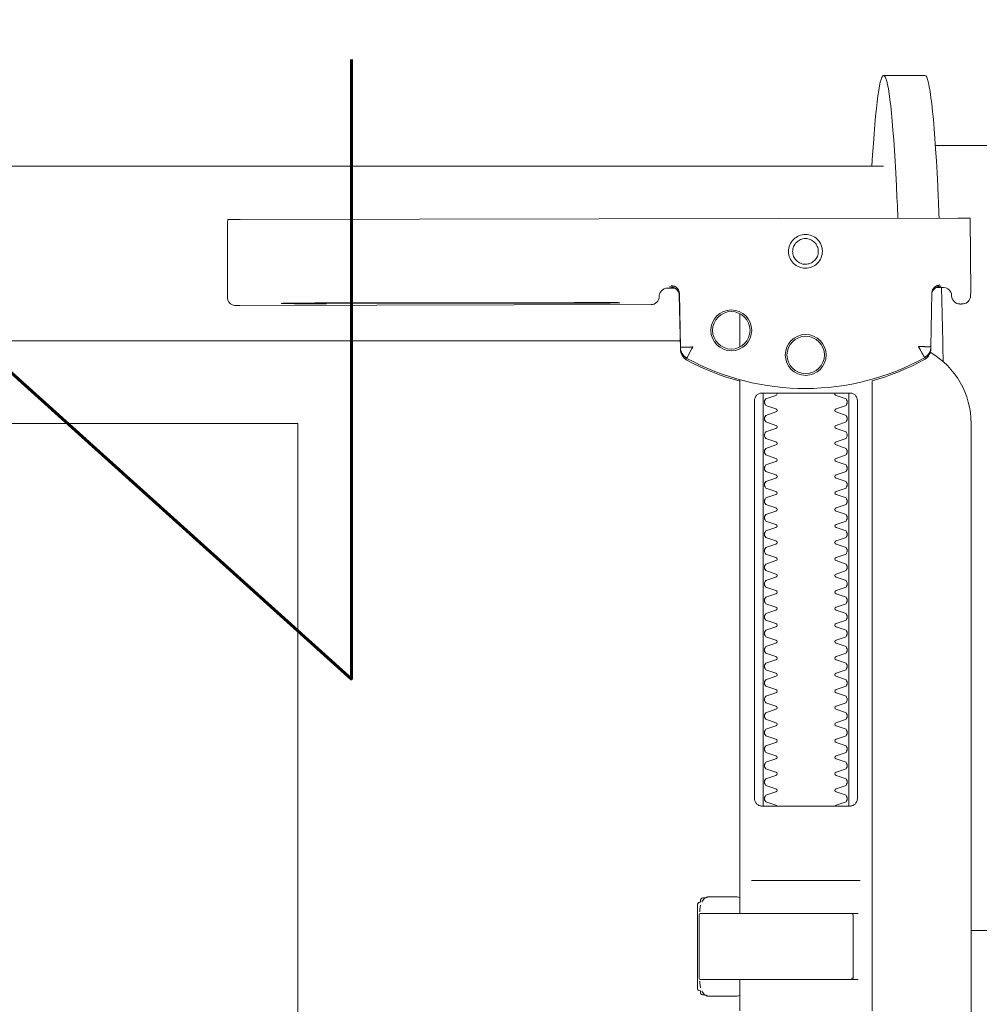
# Model space of a CAD drawing. Header units: millimetres. Extents: x 23192 to 177760, y -399809 to -79279.
# Tile 336 of 656: x 60987 to 60999, y -197747 to -197735. Entities that reach past the tile are written whole.
import ezdxf

# ---------------------------------------------------------------- set-up
doc = ezdxf.new("R2010")
doc.units = ezdxf.units.MM
doc.layers.get('0').update_dxf_attribs({"lineweight": 0})
doc.layers.add('!! wymiary osi', color=250, linetype='Continuous', lineweight=9)
doc.layers.add('!!_@ wypos sanit nd', color=7, linetype='Continuous', lineweight=0, plot=False)
doc.styles.add('TXT', font='simplex.shx')
doc.dimstyles.new('DIM50', dxfattribs={"dimscale": 5, "dimtxt": 2.5, "dimasz": 1.5, "dimexe": 0, "dimexo": 0, "dimgap": 0.5, "dimtad": 1, "dimdec": 4, "dimrnd": 0.5, "dimdsep": 46, "dimtxsty": 'TXT', "dimblk1": 'TICK1', "dimblk2": 'TICK1', "dimsah": 1, "dimcen": 0, "dimse1": 1, "dimse2": 1, "dimclrd": 1, "dimclre": 7, "dimclrt": 9, "dimadec": 0, "dimazin": 0, "dimtfac": 1, "dimtdec": 4, "dimtmove": 2, "dimatfit": 3, "dimldrblk": 'TICK1', "dimfxl": 1, "dimtolj": 1, "dimarcsym": 0})

# ---------------------------------------------------------------- blocks, each defined once
blk = doc.blocks.new('A$C4ebe9e89')
for points in [[(-0.18941, 0.18181), (-0.19441, 0.18181)], [(-0.19567, 0.17331), (-0.20939, 0.17331)], [(-0.18941, 0.17081), (-0.04454, 0.17081), (-0.04035, 0.17071), (-0.03616, 0.17042), (-0.032, 0.16993), (-0.02786, 0.16925), (-0.02376, 0.16837), (-0.0197, 0.16731), (-0.0157, 0.16606), (-0.01176, 0.16462), (-0.00789, 0.163), (-0.0041, 0.1612), (-0.0004, 0.15923), (0.0032, 0.15708), (0.00671, 0.15478), (0.0101, 0.1523), (0.01337, 0.14968)], [(-0.19839, 0.16455), (-0.11148, 0.16437)], [(-0.19593, 0.15629), (-0.19608, 0.15629), (-0.19638, 0.15629), (-0.19593, 0.1562), (-0.19577, 0.15614), (-0.19563, 0.15605), (-0.19551, 0.15594), (-0.1954, 0.15581), (-0.19532, 0.15567), (-0.19526, 0.15551), (-0.19523, 0.15535)], [(-0.16479, 0.14865), (-0.16466, 0.1552), (-0.16464, 0.15536), (-0.1646, 0.15551), (-0.16454, 0.15566), (-0.16445, 0.15579), (-0.16435, 0.15591), (-0.16422, 0.15601), (-0.16408, 0.15609), (-0.16394, 0.15614), (-0.16348, 0.15622), (-0.1638, 0.15623), (-0.16395, 0.15623)], [(-0.12195, 0.15427), (-0.15195, 0.15433)], [(-0.15195, 0.15423), (-0.12195, 0.15417)], [(-0.172, 0.15297), (-0.172, 0.14892)], [(0.16493, 0.14968), (-0.16477, 0.14968)], [(-0.172, 0.06856), (-0.172, 0.07236)], [(-0.172, 0.14497), (-0.172, 0.08036)], [(-0.1852, 0.14236), (-0.1852, 0.09436)], [(-0.1748, 0.09436), (-0.1748, 0.14236)], [(-0.11847, 0.04968), (-0.11847, 0.13968), (0.11153, 0.13968), (0.11153, 0.04968)], [(-0.17342, 0.08436), (-0.18658, 0.08436)], [(-0.172, 0.0823), (-0.17167, 0.08236), (-0.1682, 0.08236), (-0.16809, 0.08236), (-0.16798, 0.08234), (-0.16789, 0.08225), (-0.16779, 0.08224), (-0.16762, 0.08223), (-0.16752, 0.08223), (-0.16741, 0.08221), (-0.1673, 0.08214), (-0.16725, 0.082), (-0.16725, 0.08174), (-0.16711, 0.08172), (-0.16701, 0.08168), (-0.16693, 0.08162), (-0.16687, 0.08148), (-0.16687, 0.07124), (-0.16691, 0.07111), (-0.16701, 0.07103), (-0.16725, 0.07098), (-0.16725, 0.07071), (-0.16728, 0.07061), (-0.16735, 0.07054), (-0.16746, 0.0705), (-0.16762, 0.07049), (-0.16775, 0.07048), (-0.16789, 0.07046), (-0.16797, 0.07039), (-0.16807, 0.07036), (-0.1682, 0.07036), (-0.17167, 0.07036), (-0.172, 0.07041)], [(-0.16829, 0.08235), (-0.16772, 0.08221), (-0.16738, 0.08176)], [(-0.16723, 0.08135), (-0.16714, 0.08082), (-0.16713, 0.08055)], [(-0.18633, 0.08036), (-0.17526, 0.08036), (-0.17367, 0.08036)], [(-0.2, 0.07831), (-0.20939, 0.07831)], [(-0.18633, 0.07236), (-0.1855, 0.07236), (-0.18567, 0.07246), (-0.1857, 0.07256)], [(-0.16713, 0.07216), (-0.16714, 0.0719), (-0.16723, 0.07137)], [(-0.16738, 0.07096), (-0.16772, 0.07051), (-0.16829, 0.07036)]]:
    blk.add_lwpolyline(points)
for points in [[(-0.19989, 0.16454), (-0.19995, 0.15554, 0.009369), (-0.19993, 0.15511), (-0.19991, 0.15494), (-0.19986, 0.15477), (-0.19978, 0.15461), (-0.19968, 0.15447), (-0.19955, 0.15435), (-0.1994, 0.15426), (-0.19924, 0.15419), (-0.19907, 0.15415), (-0.19895, 0.15414), (-0.1988, 0.15414)], [(-0.16412, 0.15607), (-0.16324, 0.15607), (-0.16303, 0.15604), (-0.16282, 0.15598), (-0.16264, 0.15587), (-0.16249, 0.15572), (-0.16236, 0.15555), (-0.16228, 0.15535), (-0.16224, 0.15515, 0.002299), (-0.16224, 0.15503, 0.40455), (-0.16124, 0.15406), (-0.11145, 0.15396), (-0.11127, 0.15396), (-0.11111, 0.15396), (-0.11099, 0.15396), (-0.11083, 0.15397), (-0.11065, 0.15401), (-0.11048, 0.15408), (-0.11033, 0.15418), (-0.1102, 0.1543), (-0.11009, 0.15445), (-0.11001, 0.15461), (-0.10996, 0.15479), (-0.10995, 0.15497), (-0.10997, 0.16396), (-0.10998, 0.16435)], [(-0.19623, 0.15644), (-0.19587, 0.15638), (-0.19555, 0.15617), (-0.19533, 0.15585), (-0.19523, 0.1555), (-0.19513, 0.14894), (-0.19513, 0.14888, 0.265347), (-0.19435, 0.14762, 0.125711), (-0.17997, 0.14391, 0.125711), (-0.16558, 0.14756, 0.26954), (-0.16479, 0.14885), (-0.16467, 0.1554), (-0.16464, 0.15562), (-0.16456, 0.15583), (-0.16444, 0.15601), (-0.16428, 0.15617), (-0.16409, 0.15628), (-0.16388, 0.15635), (-0.16368, 0.15638)], [(-0.19576, 0.15613), (-0.19665, 0.15613, 0.282591), (-0.19753, 0.15558), (-0.19757, 0.15549), (-0.19761, 0.15538), (-0.19763, 0.15529), (-0.19764, 0.15514, -0.415352), (-0.19864, 0.15414)], [(-0.15993, 0.04968), (-0.17248, 0.04968, 0.405519), (-0.172, 0.05018), (-0.172, 0.05088, 0.414214), (-0.1725, 0.05138), (-0.1875, 0.05138, 0.414214), (-0.188, 0.05088), (-0.188, 0.05018, 0.405519), (-0.18751, 0.04968), (-0.19, 0.04968, -0.414214), (-0.2, 0.05968), (-0.2, 0.13968, -0.266001), (-0.19506, 0.1483)], [(-0.19512, 0.14869), (-0.19511, 0.1485), (-0.19509, 0.1484), (-0.19506, 0.1483), (-0.19503, 0.1482), (-0.19498, 0.1481), (-0.19493, 0.148), (-0.19488, 0.14791), (-0.19482, 0.14782), (-0.19475, 0.14774), (-0.19467, 0.14766), (-0.1946, 0.14759), (-0.19451, 0.14753), (-0.19443, 0.14747), (-0.19434, 0.14742), (-0.19358, 0.14701), (-0.19281, 0.14663), (-0.19203, 0.14628), (-0.19124, 0.14594), (-0.19044, 0.14563), (-0.18964, 0.14534), (-0.18882, 0.14507), (-0.188, 0.14483), (-0.188, 0.06856, 0.414214)], [(-0.172, 0.14478), (-0.17117, 0.14502), (-0.17034, 0.14528), (-0.16952, 0.14557), (-0.16871, 0.14588), (-0.16791, 0.14622), (-0.16712, 0.14657), (-0.16635, 0.14695), (-0.16558, 0.14736), (-0.16557, 0.14736, 0.269546), (-0.16479, 0.14865)], [(-0.18353, 0.09336, 0.182836), (-0.18364, 0.09345), (-0.18485, 0.09386, 0.050055), (-0.185, 0.09412), (-0.185, 0.0944, 0.050055), (-0.18485, 0.09466), (-0.18364, 0.09507, 0.719897), (-0.18364, 0.09545), (-0.18485, 0.09586, 0.050055), (-0.185, 0.09612), (-0.185, 0.0964, 0.050055), (-0.18485, 0.09666), (-0.18364, 0.09707, 0.719897), (-0.18364, 0.09745), (-0.18485, 0.09786, 0.050055), (-0.185, 0.09812), (-0.185, 0.0984, 0.050055), (-0.18485, 0.09866), (-0.18364, 0.09907, 0.719897), (-0.18364, 0.09945), (-0.18485, 0.09986, 0.050055), (-0.185, 0.10012), (-0.185, 0.1004, 0.050055), (-0.18485, 0.10066), (-0.18364, 0.10107, 0.719897), (-0.18364, 0.10145), (-0.18485, 0.10186, 0.050055), (-0.185, 0.10212), (-0.185, 0.1024, 0.050055), (-0.18485, 0.10266), (-0.18364, 0.10307, 0.719897), (-0.18364, 0.10345), (-0.18485, 0.10386, 0.050055), (-0.185, 0.10412), (-0.185, 0.1044, 0.050055), (-0.18485, 0.10466), (-0.18364, 0.10507, 0.719897), (-0.18364, 0.10545), (-0.18485, 0.10586, 0.050055), (-0.185, 0.10612), (-0.185, 0.1064, 0.050055), (-0.18485, 0.10666), (-0.18364, 0.10707, 0.719897), (-0.18364, 0.10745), (-0.18485, 0.10786, 0.050055), (-0.185, 0.10812), (-0.185, 0.1084, 0.050055), (-0.18485, 0.10866), (-0.18364, 0.10907, 0.719897), (-0.18364, 0.10945), (-0.18485, 0.10986, 0.050055), (-0.185, 0.11012), (-0.185, 0.1104, 0.050055), (-0.18485, 0.11066), (-0.18364, 0.11107, 0.719897), (-0.18364, 0.11145), (-0.18485, 0.11186, 0.050055), (-0.185, 0.11212), (-0.185, 0.1124, 0.050055), (-0.18485, 0.11266), (-0.18364, 0.11307, 0.719897), (-0.18364, 0.11345), (-0.18485, 0.11386, 0.050055), (-0.185, 0.11412), (-0.185, 0.1144, 0.050055), (-0.18485, 0.11466), (-0.18364, 0.11507, 0.719897), (-0.18364, 0.11545), (-0.18485, 0.11586, 0.050055), (-0.185, 0.11612), (-0.185, 0.1164, 0.050055), (-0.18485, 0.11666), (-0.18364, 0.11707, 0.719897), (-0.18364, 0.11745), (-0.18485, 0.11786, 0.050055), (-0.185, 0.11812), (-0.185, 0.1184, 0.050055), (-0.18485, 0.11866), (-0.18364, 0.11907, 0.719897), (-0.18364, 0.11945), (-0.18485, 0.11986, 0.050055), (-0.185, 0.12012), (-0.185, 0.1204, 0.050055), (-0.18485, 0.12066), (-0.18364, 0.12107, 0.719897), (-0.18364, 0.12145), (-0.18485, 0.12186, 0.050055), (-0.185, 0.12212), (-0.185, 0.1224, 0.050055), (-0.18485, 0.12266), (-0.18364, 0.12307, 0.719897), (-0.18364, 0.12345), (-0.18485, 0.12386, 0.050055), (-0.185, 0.12412), (-0.185, 0.1244, 0.050055), (-0.18485, 0.12466), (-0.18364, 0.12507, 0.719897), (-0.18364, 0.12545), (-0.18485, 0.12586, 0.050055), (-0.185, 0.12612), (-0.185, 0.1264, 0.050055), (-0.18485, 0.12666), (-0.18364, 0.12707, 0.719897), (-0.18364, 0.12745), (-0.18485, 0.12786, 0.050055), (-0.185, 0.12812), (-0.185, 0.1284, 0.050055), (-0.18485, 0.12866), (-0.18364, 0.12907, 0.719897), (-0.18364, 0.12945), (-0.18485, 0.12986, 0.050055), (-0.185, 0.13012), (-0.185, 0.1304, 0.050055), (-0.18485, 0.13066), (-0.18364, 0.13107, 0.719897), (-0.18364, 0.13145), (-0.18485, 0.13186, 0.050055), (-0.185, 0.13212), (-0.185, 0.1324, 0.050055), (-0.18485, 0.13266), (-0.18364, 0.13307, 0.719897), (-0.18364, 0.13345), (-0.18485, 0.13386, 0.050055), (-0.185, 0.13412), (-0.185, 0.1344, 0.050055), (-0.18485, 0.13466), (-0.18364, 0.13507, 0.719897), (-0.18364, 0.13545), (-0.18485, 0.13586, 0.050055), (-0.185, 0.13612), (-0.185, 0.1364, 0.050055), (-0.18485, 0.13666), (-0.18364, 0.13707, 0.719897), (-0.18364, 0.13745), (-0.18485, 0.13786, 0.050055), (-0.185, 0.13812), (-0.185, 0.1384, 0.050055), (-0.18485, 0.13866), (-0.18364, 0.13907, 0.719897), (-0.18364, 0.13945), (-0.18485, 0.13986, 0.050055), (-0.185, 0.14012), (-0.185, 0.1404, 0.050055), (-0.18485, 0.14066), (-0.18364, 0.14107, 0.719897), (-0.18364, 0.14145), (-0.18485, 0.14186, 0.050055), (-0.185, 0.14212), (-0.185, 0.1424, 0.050055), (-0.18485, 0.14266), (-0.18364, 0.14307, 0.474594), (-0.18353, 0.14336)], [(-0.17647, 0.14336, 0.474594), (-0.17636, 0.14307), (-0.17514, 0.14266, 0.050055), (-0.175, 0.1424), (-0.175, 0.14212, 0.050055), (-0.17514, 0.14186), (-0.17636, 0.14145, 0.719897), (-0.17636, 0.14107), (-0.17514, 0.14066, 0.050055), (-0.175, 0.1404), (-0.175, 0.14012, 0.050055), (-0.17514, 0.13986), (-0.17636, 0.13945, 0.719897), (-0.17636, 0.13907), (-0.17514, 0.13866, 0.050055), (-0.175, 0.1384), (-0.175, 0.13812, 0.050055), (-0.17514, 0.13786), (-0.17636, 0.13745, 0.719897), (-0.17636, 0.13707), (-0.17514, 0.13666, 0.050055), (-0.175, 0.1364), (-0.175, 0.13612, 0.050055), (-0.17514, 0.13586), (-0.17636, 0.13545, 0.719897), (-0.17636, 0.13507), (-0.17514, 0.13466, 0.050055), (-0.175, 0.1344), (-0.175, 0.13412, 0.050055), (-0.17514, 0.13386), (-0.17636, 0.13345, 0.719897), (-0.17636, 0.13307), (-0.17514, 0.13266, 0.050055), (-0.175, 0.1324), (-0.175, 0.13212, 0.050055), (-0.17514, 0.13186), (-0.17636, 0.13145, 0.719897), (-0.17636, 0.13107), (-0.17514, 0.13066, 0.050055), (-0.175, 0.1304), (-0.175, 0.13012, 0.050055), (-0.17514, 0.12986), (-0.17636, 0.12945, 0.719897), (-0.17636, 0.12907), (-0.17514, 0.12866, 0.050055), (-0.175, 0.1284), (-0.175, 0.12812, 0.050055), (-0.17514, 0.12786), (-0.17636, 0.12745, 0.719897), (-0.17636, 0.12707), (-0.17514, 0.12666, 0.050055), (-0.175, 0.1264), (-0.175, 0.12612, 0.050055), (-0.17514, 0.12586), (-0.17636, 0.12545, 0.719897), (-0.17636, 0.12507), (-0.17514, 0.12466, 0.050055), (-0.175, 0.1244), (-0.175, 0.12412, 0.050055), (-0.17514, 0.12386), (-0.17636, 0.12345, 0.719897), (-0.17636, 0.12307), (-0.17514, 0.12266, 0.050055), (-0.175, 0.1224), (-0.175, 0.12212, 0.050055), (-0.17514, 0.12186), (-0.17636, 0.12145, 0.719897), (-0.17636, 0.12107), (-0.17514, 0.12066, 0.050055), (-0.175, 0.1204), (-0.175, 0.12012, 0.050055), (-0.17514, 0.11986), (-0.17636, 0.11945, 0.719897), (-0.17636, 0.11907), (-0.17514, 0.11866, 0.050055), (-0.175, 0.1184), (-0.175, 0.11812, 0.050055), (-0.17514, 0.11786), (-0.17636, 0.11745, 0.719897), (-0.17636, 0.11707), (-0.17514, 0.11666, 0.050055), (-0.175, 0.1164), (-0.175, 0.11612, 0.050055), (-0.17514, 0.11586), (-0.17636, 0.11545, 0.719897), (-0.17636, 0.11507), (-0.17514, 0.11466, 0.050055), (-0.175, 0.1144), (-0.175, 0.11412, 0.050055), (-0.17514, 0.11386), (-0.17636, 0.11345, 0.719897), (-0.17636, 0.11307), (-0.17514, 0.11266, 0.050055), (-0.175, 0.1124), (-0.175, 0.11212, 0.050055), (-0.17514, 0.11186), (-0.17636, 0.11145, 0.719897), (-0.17636, 0.11107), (-0.17514, 0.11066, 0.050055), (-0.175, 0.1104), (-0.175, 0.11012, 0.050055), (-0.17514, 0.10986), (-0.17636, 0.10945, 0.719897), (-0.17636, 0.10907), (-0.17514, 0.10866, 0.050055), (-0.175, 0.1084), (-0.175, 0.10812, 0.050055), (-0.17514, 0.10786), (-0.17636, 0.10745, 0.719897), (-0.17636, 0.10707), (-0.17514, 0.10666, 0.050055), (-0.175, 0.1064), (-0.175, 0.10612, 0.050055), (-0.17514, 0.10586), (-0.17636, 0.10545, 0.719897), (-0.17636, 0.10507), (-0.17514, 0.10466, 0.050055), (-0.175, 0.1044), (-0.175, 0.10412, 0.050055), (-0.17514, 0.10386), (-0.17636, 0.10345, 0.719897), (-0.17636, 0.10307), (-0.17514, 0.10266, 0.050055), (-0.175, 0.1024), (-0.175, 0.10212, 0.050055), (-0.17514, 0.10186), (-0.17636, 0.10145, 0.719897), (-0.17636, 0.10107), (-0.17514, 0.10066, 0.050055), (-0.175, 0.1004), (-0.175, 0.10012, 0.050055), (-0.17514, 0.09986), (-0.17636, 0.09945, 0.719897), (-0.17636, 0.09907), (-0.17514, 0.09866, 0.050055), (-0.175, 0.0984), (-0.175, 0.09812, 0.050055), (-0.17514, 0.09786), (-0.17636, 0.09745, 0.719897), (-0.17636, 0.09707), (-0.17514, 0.09666, 0.050055), (-0.175, 0.0964), (-0.175, 0.09612, 0.050055), (-0.17514, 0.09586), (-0.17636, 0.09545, 0.719897), (-0.17636, 0.09507), (-0.17514, 0.09466, 0.050055), (-0.175, 0.0944), (-0.175, 0.09412, 0.050055), (-0.17514, 0.09386), (-0.17636, 0.09345, 0.182836), (-0.17647, 0.09336)], [(-0.1857, 0.08016), (-0.1857, 0.07256), (-0.1857, 0.08016), (-0.18567, 0.08026), (-0.18559, 0.08034), (-0.17695, 0.08036), (-0.16725, 0.08036, -0.414214), (-0.16705, 0.08016), (-0.16705, 0.07256, -0.414214), (-0.16725, 0.07236), (-0.18543, 0.07236), (-0.18553, 0.0724), (-0.18559, 0.07256)]]:
    blk.add_lwpolyline(points, format="xyb")
for points in [[(-0.17994, 0.16256), (-0.17974, 0.16255), (-0.17954, 0.16252), (-0.17934, 0.16247), (-0.17915, 0.1624), (-0.17897, 0.16231), (-0.1788, 0.16221), (-0.17864, 0.16209), (-0.17849, 0.16196), (-0.17836, 0.16181), (-0.17824, 0.16165), (-0.17813, 0.16147), (-0.17805, 0.16129), (-0.17798, 0.1611), (-0.17793, 0.16091), (-0.1779, 0.16071), (-0.17789, 0.16051), (-0.1779, 0.16031), (-0.17793, 0.16011), (-0.17798, 0.15991), (-0.17805, 0.15972), (-0.17814, 0.15954), (-0.17824, 0.15937), (-0.17836, 0.15921), (-0.1785, 0.15906), (-0.17865, 0.15893), (-0.17881, 0.15881), (-0.17898, 0.1587), (-0.17916, 0.15862), (-0.17935, 0.15855), (-0.17955, 0.1585), (-0.17975, 0.15847), (-0.17995, 0.15846), (-0.18015, 0.15847), (-0.18035, 0.1585), (-0.18054, 0.15855), (-0.18073, 0.15862), (-0.18091, 0.15871), (-0.18108, 0.15881), (-0.18124, 0.15893), (-0.18139, 0.15907), (-0.18153, 0.15922), (-0.18165, 0.15938), (-0.18175, 0.15955), (-0.18184, 0.15973), (-0.1819, 0.15992), (-0.18195, 0.16012), (-0.18198, 0.16031), (-0.18199, 0.16052), (-0.18198, 0.16072), (-0.18195, 0.16091), (-0.1819, 0.16111), (-0.18183, 0.1613), (-0.18175, 0.16148), (-0.18164, 0.16165), (-0.18152, 0.16181), (-0.18139, 0.16196), (-0.18124, 0.1621), (-0.18108, 0.16222), (-0.1809, 0.16232), (-0.18072, 0.1624), (-0.18053, 0.16247), (-0.18034, 0.16252), (-0.18014, 0.16255)], [(-0.17994, 0.16205), (-0.17979, 0.16205), (-0.17964, 0.16202), (-0.17949, 0.16199), (-0.17935, 0.16194), (-0.17921, 0.16187), (-0.17908, 0.16179), (-0.17896, 0.1617), (-0.17884, 0.1616), (-0.17874, 0.16149), (-0.17865, 0.16136), (-0.17857, 0.16123), (-0.17851, 0.1611), (-0.17846, 0.16095), (-0.17842, 0.1608), (-0.1784, 0.16065), (-0.17839, 0.1605), (-0.1784, 0.16035), (-0.17842, 0.1602), (-0.17846, 0.16005), (-0.17851, 0.15991), (-0.17858, 0.15977), (-0.17866, 0.15964), (-0.17875, 0.15952), (-0.17885, 0.15941), (-0.17896, 0.1593), (-0.17908, 0.15921), (-0.17921, 0.15914), (-0.17935, 0.15907), (-0.1795, 0.15902), (-0.17964, 0.15898), (-0.17979, 0.15896), (-0.17995, 0.15895), (-0.1801, 0.15896), (-0.18025, 0.15899), (-0.18039, 0.15902), (-0.18054, 0.15907), (-0.18067, 0.15914), (-0.18081, 0.15922), (-0.18093, 0.15931), (-0.18104, 0.15941), (-0.18114, 0.15952), (-0.18123, 0.15965), (-0.18131, 0.15978), (-0.18138, 0.15991), (-0.18143, 0.16006), (-0.18146, 0.16021), (-0.18148, 0.16036), (-0.18149, 0.16051), (-0.18148, 0.16066), (-0.18146, 0.16081), (-0.18142, 0.16096), (-0.18137, 0.1611), (-0.18131, 0.16124), (-0.18123, 0.16137), (-0.18114, 0.16149), (-0.18104, 0.1616), (-0.18092, 0.1617), (-0.1808, 0.1618), (-0.18067, 0.16187), (-0.18053, 0.16194), (-0.18039, 0.16199), (-0.18024, 0.16203), (-0.18009, 0.16205)], [(-0.17471, 0.14336), (-0.17462, 0.14336), (-0.17454, 0.14335), (-0.17445, 0.14333), (-0.17436, 0.14331), (-0.17428, 0.14327), (-0.1742, 0.14323), (-0.17413, 0.14318), (-0.17406, 0.14313), (-0.174, 0.14306), (-0.17394, 0.14299), (-0.17389, 0.1429), (-0.17384, 0.1428), (-0.1738, 0.1427), (-0.17378, 0.14259), (-0.17376, 0.14247), (-0.17375, 0.14236), (-0.17375, 0.09436), (-0.17376, 0.09424), (-0.17378, 0.09413), (-0.1738, 0.09402), (-0.17384, 0.09391), (-0.17389, 0.09382), (-0.17394, 0.09373), (-0.174, 0.09366), (-0.17406, 0.09359), (-0.17413, 0.09353), (-0.1742, 0.09349), (-0.17428, 0.09344), (-0.17436, 0.09341), (-0.17445, 0.09339), (-0.17454, 0.09337), (-0.17462, 0.09336), (-0.17471, 0.09336), (-0.18529, 0.09336), (-0.18538, 0.09336), (-0.18546, 0.09337), (-0.18555, 0.09339), (-0.18564, 0.09341), (-0.18572, 0.09344), (-0.1858, 0.09349), (-0.18587, 0.09353), (-0.18594, 0.09359), (-0.186, 0.09366), (-0.18606, 0.09373), (-0.18611, 0.09382), (-0.18616, 0.09391), (-0.1862, 0.09402), (-0.18622, 0.09413), (-0.18624, 0.09424), (-0.18624, 0.09436), (-0.18624, 0.14236), (-0.18624, 0.14247), (-0.18622, 0.14259), (-0.1862, 0.1427), (-0.18616, 0.1428), (-0.18611, 0.1429), (-0.18606, 0.14299), (-0.186, 0.14306), (-0.18594, 0.14313), (-0.18587, 0.14318), (-0.1858, 0.14323), (-0.18572, 0.14327), (-0.18564, 0.14331), (-0.18555, 0.14333), (-0.18546, 0.14335), (-0.18538, 0.14336), (-0.18529, 0.14336)]]:
    blk.add_lwpolyline(points, close=True)
for points in [[(-0.19435, 0.14766), (-0.19435, 0.14766), (-0.19435, 0.14766), (-0.19435, 0.14766), (-0.19435, 0.14766), (-0.19435, 0.14766), (-0.19434, 0.14766), (-0.19434, 0.14766), (-0.19434, 0.14766), (-0.19434, 0.14766), (-0.19434, 0.14766), (-0.19435, 0.14766), (-0.19435, 0.14766), (-0.19435, 0.14766), (-0.19435, 0.14766), (-0.19435, 0.14766), (-0.19435, 0.14766), (-0.19435, 0.14766), (-0.19435, 0.14766), (-0.19435, 0.14767), (-0.19435, 0.14767), (-0.19435, 0.14767), (-0.19435, 0.14767), (-0.19435, 0.14767), (-0.19435, 0.14767), (-0.19435, 0.14768), (-0.19434, 0.14768), (-0.19434, 0.14768), (-0.19434, 0.14769), (-0.19434, 0.14769), (-0.19433, 0.1477), (-0.19433, 0.1477), (-0.19433, 0.14771), (-0.19433, 0.14771), (-0.19433, 0.14772), (-0.19432, 0.14772), (-0.19432, 0.14773), (-0.19432, 0.14773), (-0.19431, 0.14774), (-0.19431, 0.14774), (-0.19431, 0.14775), (-0.1943, 0.14776), (-0.1943, 0.14776), (-0.1943, 0.14777), (-0.19429, 0.14778), (-0.19429, 0.14779), (-0.19428, 0.14779), (-0.19428, 0.1478), (-0.19428, 0.14781), (-0.19427, 0.14782), (-0.19427, 0.14783), (-0.19426, 0.14784), (-0.19426, 0.14784), (-0.19425, 0.14785), (-0.19425, 0.14786), (-0.19424, 0.14787), (-0.19424, 0.14788), (-0.19423, 0.14789), (-0.19423, 0.1479), (-0.19422, 0.14791), (-0.19421, 0.14792), (-0.19421, 0.14793), (-0.1942, 0.14794), (-0.1942, 0.14796), (-0.19419, 0.14797), (-0.19418, 0.14798), (-0.19418, 0.14799), (-0.19417, 0.148), (-0.19416, 0.14801), (-0.19416, 0.14803), (-0.19415, 0.14804), (-0.19414, 0.14806), (-0.19412, 0.14809), (-0.19411, 0.14812), (-0.19409, 0.14814), (-0.19408, 0.14817), (-0.19406, 0.1482), (-0.19405, 0.14823), (-0.19395, 0.14841), (-0.19393, 0.14844), (-0.19389, 0.14851), (-0.19388, 0.14854), (-0.19386, 0.14858), (-0.19384, 0.14861), (-0.19382, 0.14864), (-0.1938, 0.14868), (-0.19378, 0.14871), (-0.19376, 0.14875), (-0.19375, 0.14877), (-0.19375, 0.14878), (-0.19374, 0.14878), (-0.19373, 0.1488), (-0.19373, 0.14881), (-0.19372, 0.14882), (-0.19372, 0.14883), (-0.19371, 0.14884), (-0.19371, 0.14885), (-0.1937, 0.14885), (-0.1937, 0.14886), (-0.1937, 0.14886), (-0.1937, 0.14886), (-0.1937, 0.14887), (-0.1937, 0.14887), (-0.19369, 0.14888), (-0.19369, 0.14889), (-0.19369, 0.14889), (-0.19368, 0.1489), (-0.19368, 0.1489), (-0.19368, 0.1489), (-0.19368, 0.14891), (-0.19367, 0.14891), (-0.19367, 0.14892), (-0.19366, 0.14892), (-0.19366, 0.14892), (-0.19365, 0.14893), (-0.19365, 0.14893), (-0.19364, 0.14894), (-0.19364, 0.14894), (-0.19364, 0.14894), (-0.19363, 0.14895), (-0.19363, 0.14895), (-0.19363, 0.14896), (-0.19363, 0.14896), (-0.19363, 0.14896), (-0.19363, 0.14897), (-0.19363, 0.14897), (-0.19363, 0.14898), (-0.19363, 0.14898), (-0.19363, 0.14899), (-0.19363, 0.14899), (-0.19364, 0.14899), (-0.19364, 0.149), (-0.19364, 0.149), (-0.19364, 0.149), (-0.19365, 0.149), (-0.19365, 0.149), (-0.19365, 0.149), (-0.19365, 0.149), (-0.19365, 0.149), (-0.19365, 0.149), (-0.19366, 0.149), (-0.19366, 0.149), (-0.19366, 0.149), (-0.19366, 0.149), (-0.19366, 0.149), (-0.19367, 0.149), (-0.19367, 0.149), (-0.19367, 0.149), (-0.19367, 0.149), (-0.19368, 0.149), (-0.19368, 0.149), (-0.19368, 0.149), (-0.19369, 0.149), (-0.19369, 0.14899), (-0.1937, 0.14899), (-0.1937, 0.14899), (-0.1937, 0.14899), (-0.19371, 0.14899), (-0.19371, 0.14899), (-0.19371, 0.14899), (-0.19372, 0.14898), (-0.19372, 0.14898), (-0.19373, 0.14898), (-0.19373, 0.14898), (-0.19373, 0.14898), (-0.19374, 0.14898), (-0.19374, 0.14898), (-0.19375, 0.14898), (-0.19375, 0.14899), (-0.19376, 0.14899), (-0.19376, 0.14899), (-0.19376, 0.14899), (-0.19377, 0.14899), (-0.19377, 0.14899), (-0.19377, 0.14899), (-0.19378, 0.14899), (-0.19378, 0.14899), (-0.19378, 0.14899), (-0.19378, 0.14899), (-0.19378, 0.14899), (-0.19379, 0.14899), (-0.19379, 0.14899), (-0.19379, 0.14899), (-0.1938, 0.14899), (-0.1938, 0.14899), (-0.19381, 0.14899), (-0.19381, 0.14899), (-0.19382, 0.14899), (-0.19382, 0.14899), (-0.19383, 0.14899), (-0.19384, 0.14899), (-0.19385, 0.14899), (-0.19385, 0.14899), (-0.19386, 0.14899), (-0.19387, 0.14899), (-0.19388, 0.14899), (-0.19388, 0.14899), (-0.19389, 0.14898), (-0.1939, 0.14898), (-0.19391, 0.14898), (-0.19392, 0.14898), (-0.19397, 0.14898), (-0.19398, 0.14898), (-0.19399, 0.14898), (-0.194, 0.14898), (-0.19401, 0.14898), (-0.19402, 0.14898), (-0.19403, 0.14898), (-0.19404, 0.14898), (-0.19406, 0.14898), (-0.19407, 0.14898), (-0.19408, 0.14898), (-0.19409, 0.14898), (-0.1941, 0.14898), (-0.19411, 0.14898), (-0.19416, 0.14898), (-0.19419, 0.14898), (-0.19421, 0.14898), (-0.19424, 0.14898), (-0.19426, 0.14898), (-0.19428, 0.14898), (-0.19431, 0.14898), (-0.19433, 0.14898), (-0.19435, 0.14898), (-0.19438, 0.14897), (-0.19455, 0.14897), (-0.19457, 0.14897), (-0.19459, 0.14897), (-0.19461, 0.14897), (-0.19463, 0.14897), (-0.19464, 0.14897), (-0.19465, 0.14897), (-0.19466, 0.14897), (-0.19467, 0.14897), (-0.19468, 0.14897), (-0.19469, 0.14897), (-0.1947, 0.14897), (-0.19471, 0.14897), (-0.19472, 0.14897), (-0.19473, 0.14897), (-0.19473, 0.14897), (-0.19474, 0.14897), (-0.19475, 0.14897), (-0.19476, 0.14897), (-0.19477, 0.14897), (-0.19478, 0.14897), (-0.19479, 0.14897), (-0.19479, 0.14897), (-0.1948, 0.14897), (-0.19481, 0.14897), (-0.19482, 0.14896), (-0.19483, 0.14896), (-0.19483, 0.14896), (-0.19484, 0.14896), (-0.19485, 0.14896), (-0.19486, 0.14896), (-0.19486, 0.14896), (-0.19487, 0.14896), (-0.19488, 0.14896), (-0.19489, 0.14896), (-0.19489, 0.14896), (-0.1949, 0.14896), (-0.19491, 0.14896), (-0.19491, 0.14896), (-0.19492, 0.14896), (-0.19493, 0.14896), (-0.19493, 0.14896), (-0.19494, 0.14896), (-0.19495, 0.14896), (-0.19495, 0.14896), (-0.19496, 0.14896), (-0.19497, 0.14896), (-0.19498, 0.14896), (-0.19499, 0.14896), (-0.19499, 0.14896), (-0.195, 0.14896), (-0.19501, 0.14896), (-0.19501, 0.14896), (-0.19502, 0.14896), (-0.19502, 0.14896), (-0.19503, 0.14896), (-0.19503, 0.14896), (-0.19504, 0.14896), (-0.19504, 0.14896), (-0.19504, 0.14896), (-0.19505, 0.14896), (-0.19505, 0.14896), (-0.19506, 0.14896), (-0.19506, 0.14896), (-0.19506, 0.14896), (-0.19507, 0.14896), (-0.19507, 0.14896), (-0.19508, 0.14896), (-0.19508, 0.14896), (-0.19508, 0.14896), (-0.19509, 0.14896), (-0.19509, 0.14896), (-0.19509, 0.14896), (-0.1951, 0.14896), (-0.1951, 0.14896), (-0.1951, 0.14896), (-0.1951, 0.14896), (-0.19511, 0.14896), (-0.19511, 0.14896), (-0.19511, 0.14896), (-0.19511, 0.14896), (-0.19511, 0.14896), (-0.19512, 0.14896), (-0.19512, 0.14896), (-0.19512, 0.14896), (-0.19512, 0.14896), (-0.19512, 0.14896), (-0.19512, 0.14896), (-0.19512, 0.14895), (-0.19513, 0.14895), (-0.19513, 0.14895), (-0.19513, 0.14895), (-0.19513, 0.14895), (-0.19513, 0.14895), (-0.19513, 0.14895), (-0.19513, 0.14895), (-0.19513, 0.14895), (-0.19513, 0.14895), (-0.19513, 0.14895), (-0.19513, 0.14895), (-0.19513, 0.14895), (-0.19513, 0.14895), (-0.19513, 0.14895), (-0.19513, 0.14896), (-0.19513, 0.14896), (-0.19513, 0.14896), (-0.19513, 0.14896), (-0.19513, 0.14896), (-0.19513, 0.14896), (-0.19513, 0.14896), (-0.19513, 0.14896), (-0.19513, 0.14896), (-0.19513, 0.14896), (-0.19513, 0.14896), (-0.19513, 0.14896), (-0.19513, 0.14896), (-0.19513, 0.14896), (-0.19513, 0.14896), (-0.19513, 0.14895), (-0.19513, 0.14895, 0.269547)], [(-0.1648, 0.14889), (-0.16481, 0.14889), (-0.16484, 0.1489), (-0.16497, 0.1489), (-0.16603, 0.14893), (-0.16612, 0.14893), (-0.16616, 0.14893), (-0.1662, 0.14893), (-0.16623, 0.14894), (-0.16627, 0.14895), (-0.1663, 0.14893), (-0.1663, 0.1489), (-0.16627, 0.14888), (-0.16625, 0.14885), (-0.16623, 0.14881), (-0.16621, 0.14878), (-0.16619, 0.14875), (-0.16561, 0.14767), (-0.16559, 0.14763), (-0.16558, 0.1476, 0.269546)]]:
    blk.add_lwpolyline(points, format="xyb", close=True)
for centre, radius in [((-0.17096, 0.15095), 0.00247), ((-0.17096, 0.15095), 0.00227), ((-0.17997, 0.14797), 0.00247), ((-0.17997, 0.14797), 0.00227)]:
    blk.add_circle(centre, radius)
for centre, major_axis, ratio, start_param, end_param in [((-0.18941, 0.12581), (0, 0.056), 0.04256, 5.645661, 6.988802), ((-0.19441, 0.12581), (0, 0.056), 0.04256, 0, 0.705617), ((-0.19441, 0.12581), (0, 0.056), 0.04256, 0.705617, 0.806963), ((-0.18941, 0.12581), (0, 0.056), 0.04256, 0.705617, 0.807212), ((-0.19839, 0.16453), (-0.0015, 0), 0.008726, 4.712674, 6.283151), ((-0.11148, 0.16436), (-0.0015, 0), 0.008726, 3.141878, 4.712682), ((-0.19663, 0.15713), (-0.000002, -0.001), 0.000289, 6.274459, 6.283185), ((-0.19441, 0.12581), (0, 0.056), 0.04256, 0.998527, 1.179108), ((-0.16324, 0.15707), (-0.000002, -0.001), 0.000289, 6.274459, 6.283185), ((-0.19879, 0.15514), (-0.000011, -0.001), 0.706875, 0, 0.012337), ((-0.19844, 0.15414), (-0.000501, 0.000001), 0.008726, 0.786107, 1.14947), ((-0.19864, 0.15514), (-0.000006, -0.001), 0.408573, 0, 0.00956), ((-0.15195, 0.15428), (0.0055, -0.00001), 0.008726, 1.571085, 4.712678), ((-0.12195, 0.15422), (0.0055, -0.00001), 0.008726, 4.712678, 7.854271), ((-0.19463, 0.14876), (-0.0005, -0.000008), 0.017454, 0, 0.000137), ((-0.16529, 0.14886), (0.0005, -0.00001), 0.000006, 6.282744, 6.283185), ((-0.1852, 0.14236), (0, 0.001), 0.000289, 4.712389, 6.283185), ((-0.1748, 0.14236), (0, -0.001), 0.000289, 1.570796, 3.141593), ((-0.1852, 0.09436), (0, -0.001), 0.000289, 0, 1.570796), ((-0.1748, 0.09436), (0, -0.001), 0.000289, 0, 1.570796), ((-0.16763, 0.08203), (0.000004, 0.0002), 0.133184, 0.00502, 0.005026), ((-0.16723, 0.08153), (0.000013, 0.0002), 0.223, 0.006306, 0.006351), ((-0.16763, 0.07069), (0.000004, -0.0002), 0.133184, 6.278107, 6.278112), ((-0.16723, 0.07118), (0.000013, -0.0002), 0.223, 6.276731, 6.276777)]:
    blk.add_ellipse(centre, major_axis=major_axis, ratio=ratio, start_param=start_param, end_param=end_param)
blk = doc.blocks.new('TICK1')
at = {"color": 0}
for p, q in [((0, -1.4), (0, 1.4)), ((0, 0), (-1, 0))]:
    blk.add_line(p, q, dxfattribs=at)
at = {"color": 2}
blk.add_line((-1, -1), (1, 1), dxfattribs=at)
blk = doc.blocks.new('*D2858')
at = {"layer": '!! wymiary osi', "color": 1, "lineweight": -2, "transparency": 16777216}
for p, q in [((60962.202, -197715.128), (60962.202, -197707.628)), ((60962.202, -197722.628), (60962.202, -197734.628)), ((60962.202, -197742.128), (60962.202, -197749.628))]:
    blk.add_line(p, q, dxfattribs=at)
at = {"layer": 'DEFPOINTS', "color": 0, "transparency": 16777216}
for p in [(60923.668, -197722.628), (60923.668, -197734.628), (60962.202, -197734.628)]:
    blk.add_point(p, dxfattribs=at)
at = {"layer": '!! wymiary osi', "color": 1, "lineweight": -2, "transparency": 16777216, "xscale": 7.5, "yscale": 7.5, "zscale": 7.5}
for p, rotation in [((60962.202, -197722.628), 270), ((60962.202, -197734.628), 90)]:
    blk.add_blockref('TICK1', p, dxfattribs=dict(at, rotation=rotation))
at = {"layer": '!! wymiary osi', "color": 9, "transparency": 16777216, "insert": (60984.702, -197744.61), "char_height": 12.5, "attachment_point": 5, "rotation": 90, "style": 'TXT'}
blk.add_mtext('\\A1;12', dxfattribs=at)

msp = doc.modelspace()

# ---------------------------------------------------------------- block references
at = {"layer": '!!_@ wypos sanit nd', "xscale": -100, "yscale": 100, "zscale": 100}
msp.add_blockref('A$C4ebe9e89', (60978.45602, -197753.87518), dxfattribs=at)

# ---------------------------------------------------------------- dimensions: what is measured, and where the dimension line sits
at = {"layer": '!! wymiary osi'}
dim = msp.add_linear_dim(base=(60962.20158, -197734.62813), p1=(60923.66831, -197722.62813), p2=(60923.66831, -197734.62813), angle=90, dimstyle='DIM50', dxfattribs=at)
dim.commit()
dim.dimension.update_dxf_attribs({"geometry": '*D2858', "text_midpoint": (60984.70158, -197744.60956), "dimtype": 160})

doc.saveas('drawing.dxf')
